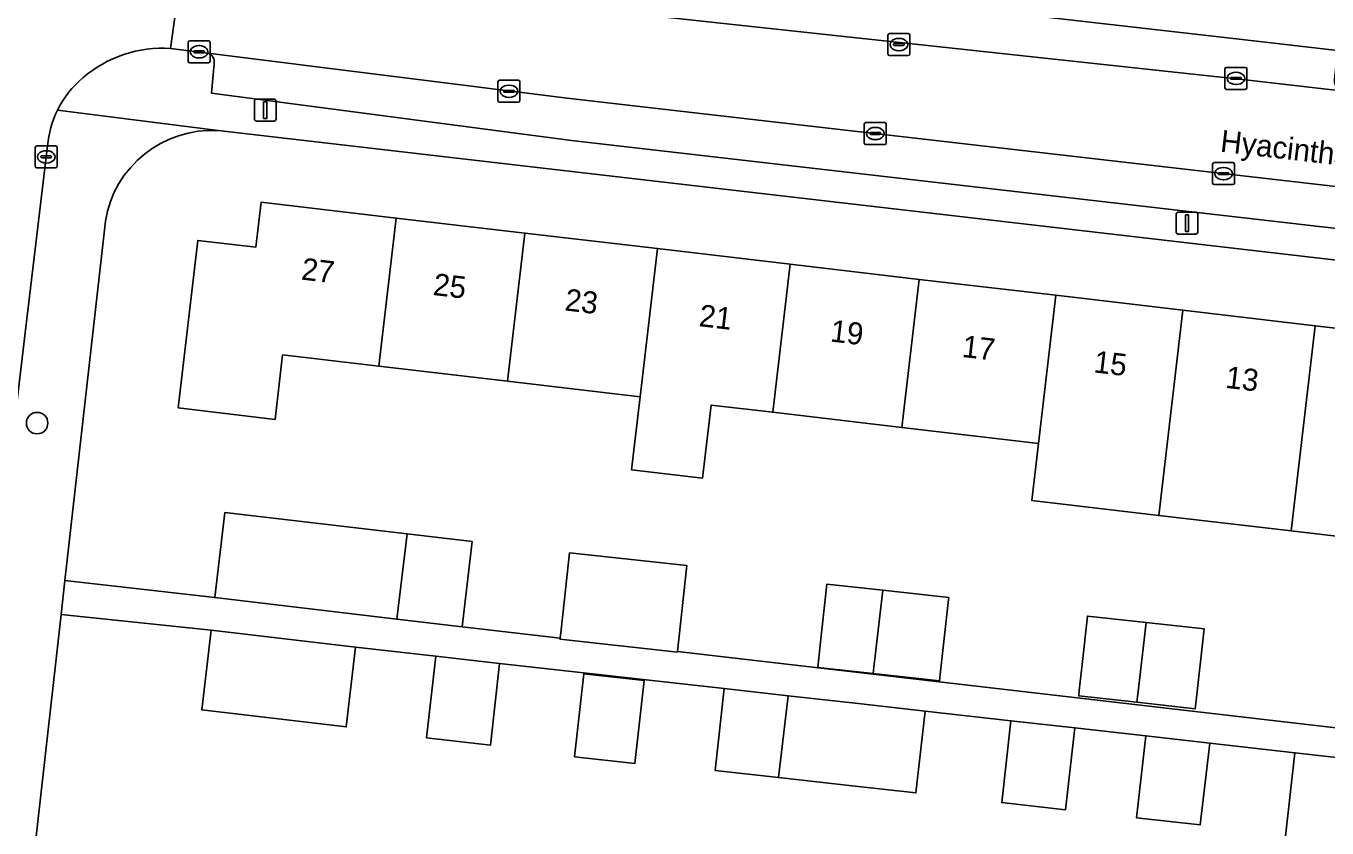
# Model space of a CAD drawing. Extents: x 161692 to 162379, y 380760 to 381678.
# Drawn here: x 162142.9 to 162202.1, y 380945.9 to 380982.4 of the extents above; entities that cross this region are included whole.
import ezdxf

# ---------------------------------------------------------------- set-up
doc = ezdxf.new("R2010")
doc.units = 0
for name, color, linetype in [('IMGEO_Boom', 7, 'Continuous'), ('IMGEO_Erf', 7, 'Continuous'), ('IMGEO_Kolk', 7, 'Continuous'), ('IMGEO_Lichtmast', 7, 'Continuous'), ('IMGEO_Openbare_ruimte_label', 7, 'Continuous'), ('IMGEO_Pand', 7, 'Continuous'), ('IMGEO_Pand_nummerreeks', 7, 'Continuous'), ('IMGEO_Parkeervlak_open', 7, 'Continuous'), ('IMGEO_Rijbaan_lokaal_open', 7, 'Continuous'), ('IMGEO_Voetpad_open', 7, 'Continuous')]:
    doc.layers.add(name, color=color, linetype=linetype)

msp = doc.modelspace()

# ---------------------------------------------------------------- linework, layer by layer
at = {"layer": 'IMGEO_Boom'}
msp.add_circle((162143.451, 380964.332), 0.489, dxfattribs=at)
at = {"layer": 'IMGEO_Erf'}
for points in [[(162237.637, 380967.679), (162151.694, 380977.634)], [(162188.704, 380960.815), (162189.008, 380963.411), (162182.802, 380964.138), (162176.923, 380964.826), (162174.118, 380965.154), (162173.729, 380961.83), (162170.497, 380962.208), (162170.886, 380965.533), (162164.856, 380966.239), (162159.003, 380966.924), (162154.62, 380967.437), (162154.277, 380964.504), (162149.869, 380965.02), (162150.761, 380972.64), (162153.402, 380972.331), (162153.642, 380974.376), (162159.792, 380973.656), (162165.644, 380972.971), (162171.674, 380972.265), (162177.71, 380971.558), (162183.589, 380970.87), (162189.796, 380970.144), (162195.577, 380969.467), (162201.609, 380968.761), (162207.645, 380968.054)], [(162146.556, 380973.509), (162144.716, 380957.17), (162151.536, 380956.402), (162151.993, 380960.275), (162160.282, 380959.297), (162163.242, 380958.948), (162162.785, 380955.074), (162167.25, 380954.558), (162167.291, 380954.935), (162167.367, 380955.625), (162167.675, 380958.44), (162173.014, 380957.854), (162172.584, 380953.942), (162202.677, 380950.466)], [(162206.554, 380958.725), (162200.518, 380959.432), (162194.485, 380960.138), (162188.704, 380960.815)], [(162200.242, 380945.415), (162200.683, 380949.343), (162196.803, 380949.779), (162196.364, 380946.061), (162193.481, 380946.385), (162193.899, 380950.105), (162190.662, 380950.469), (162190.244, 380946.749), (162187.34, 380947.075), (162187.758, 380950.795), (162183.856, 380951.234), (162183.438, 380947.514), (162180.534, 380947.84), (162177.179, 380948.216), (162174.296, 380948.54), (162174.714, 380952.26), (162164.494, 380953.409), (162164.076, 380949.689), (162161.172, 380950.015), (162161.59, 380953.735), (162157.942, 380954.144), (162157.514, 380950.519), (162150.94, 380951.295), (162151.368, 380954.92), (162144.543, 380955.637), (162143.224, 380943.926)]]:
    msp.add_lwpolyline(points, dxfattribs=at)
for points in [[(162181.935, 380956.731), (162184.931, 380956.403), (162184.92, 380956.307), (162184.561, 380953.034), (162184.515, 380952.613), (162181.493, 380952.944), (162178.97, 380953.221), (162179.016, 380953.642), (162179.066, 380954.097), (162179.386, 380957.01)], [(162193.915, 380955.264), (162196.545, 380954.975), (162196.174, 380951.589), (162196.147, 380951.346), (162193.491, 380951.637), (162190.844, 380951.928), (162190.871, 380952.171), (162191.001, 380953.358), (162191.242, 380955.557)], [(162170.643, 380948.853), (162167.909, 380949.16), (162168.333, 380952.936), (162171.067, 380952.629)]]:
    msp.add_lwpolyline(points, close=True, dxfattribs=at)
msp.add_arc((162151.406, 380972.731), 4.912, 86.63644, 170.88145, dxfattribs=at)
at = {"layer": 'IMGEO_Kolk'}
for p, q in [((162150.319, 380980.792), (162150.319, 380981.644)), ((162150.394, 380981.718), (162151.246, 380981.718)), ((162150.807, 380981.498), (162150.832, 380981.498)), ((162151.32, 380981.644), (162151.32, 380980.792)), ((162182.162, 380981.119), (162182.162, 380981.971)), ((162182.237, 380982.045), (162183.089, 380982.045)), ((162182.421, 380981.539), (162182.421, 380981.551)), ((162182.859, 380981.502), (162182.461, 380981.502)), ((162182.464, 380981.588), (162182.862, 380981.588)), ((162182.65, 380981.825), (162182.675, 380981.825)), ((162182.905, 380981.551), (162182.905, 380981.539)), ((162183.163, 380981.971), (162183.163, 380981.119)), ((162150.578, 380981.212), (162150.578, 380981.224)), ((162151.016, 380981.175), (162150.618, 380981.175)), ((162150.621, 380981.261), (162151.019, 380981.261)), ((162150.83, 380980.938), (162150.805, 380980.938)), ((162151.062, 380981.224), (162151.062, 380981.212)), ((162183.089, 380981.045), (162182.237, 380981.045)), ((162182.673, 380981.265), (162182.648, 380981.265)), ((162151.246, 380980.718), (162150.394, 380980.718)), ((162197.498, 380979.583), (162197.498, 380980.435)), ((162197.573, 380980.509), (162198.425, 380980.509)), ((162197.986, 380980.289), (162198.011, 380980.289)), ((162198.499, 380980.435), (162198.499, 380979.583)), ((162164.42, 380978.995), (162164.42, 380979.847)), ((162164.495, 380979.921), (162165.347, 380979.921)), ((162164.908, 380979.701), (162164.933, 380979.701)), ((162165.421, 380979.847), (162165.421, 380978.995)), ((162197.757, 380980.003), (162197.757, 380980.015)), ((162198.195, 380979.966), (162197.797, 380979.966)), ((162197.8, 380980.052), (162198.198, 380980.052)), ((162198.009, 380979.729), (162197.984, 380979.729)), ((162198.241, 380980.015), (162198.241, 380980.003)), ((162164.679, 380979.415), (162164.679, 380979.427)), ((162165.117, 380979.378), (162164.719, 380979.378)), ((162164.722, 380979.464), (162165.12, 380979.464)), ((162164.931, 380979.141), (162164.906, 380979.141)), ((162165.163, 380979.427), (162165.163, 380979.415)), ((162198.425, 380979.509), (162197.573, 380979.509)), ((162165.347, 380978.921), (162164.495, 380978.921)), ((162181.089, 380977.075), (162181.089, 380977.927)), ((162181.164, 380978.001), (162182.016, 380978.001)), ((162182.09, 380977.927), (162182.09, 380977.075)), ((162181.348, 380977.495), (162181.348, 380977.507)), ((162181.786, 380977.458), (162181.388, 380977.458)), ((162181.391, 380977.544), (162181.789, 380977.544)), ((162181.577, 380977.781), (162181.602, 380977.781)), ((162181.832, 380977.507), (162181.832, 380977.495)), ((162143.366, 380976.011), (162143.366, 380976.863)), ((162143.441, 380976.937), (162144.293, 380976.937)), ((162144.367, 380976.863), (162144.367, 380976.011)), ((162182.016, 380977.001), (162181.164, 380977.001)), ((162181.6, 380977.221), (162181.575, 380977.221)), ((162143.625, 380976.431), (162143.625, 380976.443)), ((162144.063, 380976.394), (162143.665, 380976.394)), ((162143.668, 380976.48), (162144.066, 380976.48)), ((162143.877, 380976.157), (162143.852, 380976.157)), ((162143.854, 380976.717), (162143.879, 380976.717)), ((162144.109, 380976.443), (162144.109, 380976.431)), ((162197.01, 380976.176), (162197.862, 380976.176)), ((162144.293, 380975.937), (162143.441, 380975.937)), ((162196.935, 380975.25), (162196.935, 380976.102)), ((162197.194, 380975.67), (162197.194, 380975.682)), ((162197.632, 380975.633), (162197.234, 380975.633)), ((162197.237, 380975.719), (162197.635, 380975.719)), ((162197.423, 380975.956), (162197.448, 380975.956)), ((162197.678, 380975.682), (162197.678, 380975.67)), ((162197.936, 380976.102), (162197.936, 380975.25)), ((162197.862, 380975.176), (162197.01, 380975.176)), ((162197.446, 380975.396), (162197.421, 380975.396))]:
    msp.add_line(p, q, dxfattribs=at)
for points in [[(162150.319, 380980.792), (162150.319, 380981.644)], [(162150.394, 380981.718), (162151.246, 380981.718)], [(162151.32, 380981.644), (162151.32, 380980.792)], [(162182.162, 380981.119), (162182.162, 380981.971)], [(162182.237, 380982.045), (162183.089, 380982.045)], [(162183.163, 380981.971), (162183.163, 380981.119)], [(162183.089, 380981.045), (162182.237, 380981.045)], [(162151.246, 380980.718), (162150.394, 380980.718)], [(162197.498, 380979.583), (162197.498, 380980.435)], [(162197.573, 380980.509), (162198.425, 380980.509)], [(162198.499, 380980.435), (162198.499, 380979.583)], [(162164.42, 380978.995), (162164.42, 380979.847)], [(162164.495, 380979.921), (162165.347, 380979.921)], [(162165.421, 380979.847), (162165.421, 380978.995)], [(162198.425, 380979.509), (162197.573, 380979.509)], [(162165.347, 380978.921), (162164.495, 380978.921)], [(162181.089, 380977.075), (162181.089, 380977.927)], [(162181.164, 380978.001), (162182.016, 380978.001)], [(162182.09, 380977.927), (162182.09, 380977.075)], [(162143.366, 380976.011), (162143.366, 380976.863)], [(162143.441, 380976.937), (162144.293, 380976.937)], [(162144.367, 380976.863), (162144.367, 380976.011)], [(162182.016, 380977.001), (162181.164, 380977.001)], [(162197.01, 380976.176), (162197.862, 380976.176)], [(162144.293, 380975.937), (162143.441, 380975.937)], [(162196.935, 380975.25), (162196.935, 380976.102)], [(162197.936, 380976.102), (162197.936, 380975.25)], [(162197.862, 380975.176), (162197.01, 380975.176)]]:
    msp.add_lwpolyline(points, dxfattribs=at)
for centre, radius, start, end in [((162150.396, 380981.642), 0.0765, 91.55205, 178.44795), ((162150.396, 380981.642), 0.0765, 91.55205, 178.44795), ((162151.244, 380981.642), 0.0765, 1.55205, 88.44795), ((162151.244, 380981.642), 0.0765, 1.55205, 88.44795), ((162182.239, 380981.969), 0.0765, 91.55205, 178.44795), ((162182.239, 380981.969), 0.0765, 91.55205, 178.44795), ((162182.461, 380981.548), 0.0403, 85.87752, 175.75265), ((162182.458, 380981.538), 0.0366, 178.93798, 274.71019), ((162182.862, 380981.545), 0.043, 264.86636, 352.45326), ((162182.866, 380981.55), 0.0386, 1.73085, 96.63898), ((162183.087, 380981.969), 0.0765, 1.55205, 88.44795), ((162183.087, 380981.969), 0.0765, 1.55205, 88.44795), ((162150.618, 380981.221), 0.0403, 85.87752, 175.75265), ((162150.615, 380981.211), 0.0366, 178.93798, 274.71019), ((162151.019, 380981.218), 0.043, 264.86636, 352.45326), ((162151.023, 380981.223), 0.0386, 1.73085, 96.63898), ((162182.239, 380981.121), 0.0765, 181.55205, 268.44795), ((162182.239, 380981.121), 0.0765, 181.55205, 268.44795), ((162183.087, 380981.121), 0.0765, 271.55205, 358.44795), ((162183.087, 380981.121), 0.0765, 271.55205, 358.44795), ((162150.396, 380980.794), 0.0765, 181.55205, 268.44795), ((162150.396, 380980.794), 0.0765, 181.55205, 268.44795), ((162151.244, 380980.794), 0.0765, 271.55205, 358.44795), ((162151.244, 380980.794), 0.0765, 271.55205, 358.44795), ((162197.575, 380980.433), 0.0765, 91.55205, 178.44795), ((162197.575, 380980.433), 0.0765, 91.55205, 178.44795), ((162198.423, 380980.433), 0.0765, 1.55205, 88.44795), ((162198.423, 380980.433), 0.0765, 1.55205, 88.44795), ((162164.497, 380979.845), 0.0765, 91.55205, 178.44795), ((162164.497, 380979.845), 0.0765, 91.55205, 178.44795), ((162165.345, 380979.845), 0.0765, 1.55205, 88.44795), ((162165.345, 380979.845), 0.0765, 1.55205, 88.44795), ((162197.797, 380980.012), 0.0403, 85.87752, 175.75265), ((162197.794, 380980.002), 0.0366, 178.93798, 274.71019), ((162198.198, 380980.009), 0.043, 264.86636, 352.45326), ((162198.202, 380980.014), 0.0386, 1.73085, 96.63898), ((162164.719, 380979.424), 0.0403, 85.87752, 175.75265), ((162164.716, 380979.414), 0.0366, 178.93798, 274.71019), ((162165.12, 380979.421), 0.043, 264.86636, 352.45326), ((162165.124, 380979.426), 0.0386, 1.73085, 96.63898), ((162197.575, 380979.585), 0.0765, 181.55205, 268.44795), ((162197.575, 380979.585), 0.0765, 181.55205, 268.44795), ((162198.423, 380979.585), 0.0765, 271.55205, 358.44795), ((162198.423, 380979.585), 0.0765, 271.55205, 358.44795), ((162164.497, 380978.997), 0.0765, 181.55205, 268.44795), ((162164.497, 380978.997), 0.0765, 181.55205, 268.44795), ((162165.345, 380978.997), 0.0765, 271.55205, 358.44795), ((162165.345, 380978.997), 0.0765, 271.55205, 358.44795), ((162181.166, 380977.925), 0.0765, 91.55205, 178.44795), ((162181.166, 380977.925), 0.0765, 91.55205, 178.44795), ((162182.014, 380977.925), 0.0765, 1.55205, 88.44795), ((162182.014, 380977.925), 0.0765, 1.55205, 88.44795), ((162181.388, 380977.504), 0.0403, 85.87752, 175.75265), ((162181.385, 380977.494), 0.0366, 178.93798, 274.71019), ((162181.789, 380977.501), 0.043, 264.86636, 352.45326), ((162181.793, 380977.506), 0.0386, 1.73085, 96.63898), ((162143.443, 380976.861), 0.0765, 91.55205, 178.44795), ((162143.443, 380976.861), 0.0765, 91.55205, 178.44795), ((162144.291, 380976.861), 0.0765, 1.55205, 88.44795), ((162144.291, 380976.861), 0.0765, 1.55205, 88.44795), ((162181.166, 380977.077), 0.0765, 181.55205, 268.44795), ((162181.166, 380977.077), 0.0765, 181.55205, 268.44795), ((162182.014, 380977.077), 0.0765, 271.55205, 358.44795), ((162182.014, 380977.077), 0.0765, 271.55205, 358.44795), ((162143.665, 380976.44), 0.0403, 85.87752, 175.75265), ((162143.662, 380976.43), 0.0366, 178.93798, 274.71019), ((162144.066, 380976.437), 0.043, 264.86636, 352.45326), ((162144.07, 380976.442), 0.0386, 1.73085, 96.63898), ((162197.012, 380976.1), 0.0765, 91.55205, 178.44795), ((162197.012, 380976.1), 0.0765, 91.55205, 178.44795), ((162197.86, 380976.1), 0.0765, 1.55205, 88.44795), ((162197.86, 380976.1), 0.0765, 1.55205, 88.44795), ((162143.443, 380976.013), 0.0765, 181.55205, 268.44795), ((162143.443, 380976.013), 0.0765, 181.55205, 268.44795), ((162144.291, 380976.013), 0.0765, 271.55205, 358.44795), ((162144.291, 380976.013), 0.0765, 271.55205, 358.44795), ((162197.234, 380975.679), 0.0403, 85.87752, 175.75265), ((162197.231, 380975.669), 0.0366, 178.93798, 274.71019), ((162197.635, 380975.676), 0.043, 264.86636, 352.45326), ((162197.639, 380975.681), 0.0386, 1.73085, 96.63898), ((162197.012, 380975.252), 0.0765, 181.55205, 268.44795), ((162197.012, 380975.252), 0.0765, 181.55205, 268.44795), ((162197.86, 380975.252), 0.0765, 271.55205, 358.44795), ((162197.86, 380975.252), 0.0765, 271.55205, 358.44795)]:
    msp.add_arc(centre, radius, start, end, dxfattribs=at)
for centre, major_axis, ratio, start_param, end_param in [((162150.806, 380981.218), (-0.387, 0.002), 0.722429, 4.712389, 7.853982), ((162150.831, 380981.218), (-0.39, 0.002), 0.717154, 1.570796, 4.712389), ((162182.649, 380981.545), (-0.387, 0.002), 0.722429, 4.712389, 7.853982), ((162182.674, 380981.545), (-0.39, 0.002), 0.717154, 1.570796, 4.712389), ((162197.985, 380980.009), (-0.387, 0.002), 0.722429, 4.712389, 7.853982), ((162198.01, 380980.009), (-0.39, 0.002), 0.717154, 1.570796, 4.712389), ((162164.907, 380979.421), (-0.387, 0.002), 0.722429, 4.712389, 7.853982), ((162164.932, 380979.421), (-0.39, 0.002), 0.717154, 1.570796, 4.712389), ((162181.576, 380977.501), (-0.387, 0.002), 0.722429, 4.712389, 7.853982), ((162181.601, 380977.501), (-0.39, 0.002), 0.717154, 1.570796, 4.712389), ((162143.853, 380976.437), (-0.387, 0.002), 0.722429, 4.712389, 7.853982), ((162143.878, 380976.437), (-0.39, 0.002), 0.717154, 1.570796, 4.712389), ((162197.422, 380975.676), (-0.387, 0.002), 0.722429, 4.712389, 7.853982), ((162197.447, 380975.676), (-0.39, 0.002), 0.717154, 1.570796, 4.712389)]:
    msp.add_ellipse(centre, major_axis=major_axis, ratio=ratio, start_param=start_param, end_param=end_param, dxfattribs=at)
at = {"layer": 'IMGEO_Lichtmast'}
for p, q in [((162153.337, 380978.165), (162153.337, 380978.965)), ((162153.337, 380978.965), (162153.337, 380978.165)), ((162153.437, 380979.065), (162154.227, 380979.065)), ((162154.227, 380979.065), (162153.437, 380979.065)), ((162154.327, 380978.965), (162154.327, 380978.165)), ((162154.327, 380978.165), (162154.327, 380978.965)), ((162154.227, 380978.065), (162153.437, 380978.065)), ((162153.437, 380978.065), (162154.227, 380978.065)), ((162195.276, 380973.024), (162195.276, 380973.824)), ((162195.276, 380973.824), (162195.276, 380973.024)), ((162195.376, 380973.924), (162196.166, 380973.924)), ((162196.166, 380973.924), (162195.376, 380973.924)), ((162196.266, 380973.824), (162196.266, 380973.024)), ((162196.266, 380973.024), (162196.266, 380973.824)), ((162196.166, 380972.924), (162195.376, 380972.924)), ((162195.376, 380972.924), (162196.166, 380972.924))]:
    msp.add_line(p, q, dxfattribs=at)
for points in [[(162153.757, 380978.94), (162153.907, 380978.94), (162153.907, 380978.19), (162153.757, 380978.19), (162153.757, 380978.94)], [(162195.696, 380973.799), (162195.846, 380973.799), (162195.846, 380973.049), (162195.696, 380973.049), (162195.696, 380973.799)]]:
    msp.add_lwpolyline(points, dxfattribs=at)
for centre, start, end in [((162153.437, 380978.965), 90, 180), ((162153.437, 380978.965), 90, 180), ((162154.227, 380978.965), 0, 90), ((162154.227, 380978.965), 360, 90), ((162153.437, 380978.165), 180, 270), ((162153.437, 380978.165), 180, 270), ((162154.227, 380978.165), 270, 0), ((162154.227, 380978.165), 270, 0), ((162195.376, 380973.824), 90, 180), ((162195.376, 380973.824), 90, 180), ((162196.166, 380973.824), 0, 90), ((162196.166, 380973.824), 360, 90), ((162195.376, 380973.024), 180, 270), ((162195.376, 380973.024), 180, 270), ((162196.166, 380973.024), 270, 0), ((162196.166, 380973.024), 270, 0)]:
    msp.add_arc(centre, 0.1, start, end, dxfattribs=at)
at = {"layer": 'IMGEO_Pand'}
for points in [[(162159.003, 380966.924), (162159.792, 380973.656), (162153.642, 380974.376), (162153.402, 380972.331), (162150.761, 380972.64), (162149.869, 380965.02), (162154.277, 380964.504), (162154.62, 380967.437)], [(162159.003, 380966.924), (162164.856, 380966.239), (162165.644, 380972.971), (162159.792, 380973.656)], [(162165.644, 380972.971), (162164.856, 380966.239), (162170.886, 380965.533), (162171.674, 380972.265)], [(162170.886, 380965.533), (162170.497, 380962.208), (162173.729, 380961.83), (162174.118, 380965.154), (162176.923, 380964.826), (162177.71, 380971.558), (162171.674, 380972.265)], [(162183.589, 380970.87), (162177.71, 380971.558), (162176.923, 380964.826), (162182.802, 380964.138)], [(162183.589, 380970.87), (162182.802, 380964.138), (162189.008, 380963.411), (162189.796, 380970.144)], [(162195.577, 380969.467), (162189.796, 380970.144), (162189.008, 380963.411), (162188.704, 380960.815), (162194.485, 380960.138)], [(162195.577, 380969.467), (162194.485, 380960.138), (162200.518, 380959.432), (162201.609, 380968.761)], [(162207.645, 380968.054), (162201.609, 380968.761), (162200.518, 380959.432), (162206.554, 380958.725)], [(162159.825, 380955.423), (162160.282, 380959.297), (162151.993, 380960.275), (162151.536, 380956.402)], [(162159.825, 380955.423), (162162.785, 380955.074), (162163.242, 380958.948), (162160.282, 380959.297)], [(162167.25, 380954.558), (162167.244, 380954.506), (162172.582, 380953.92), (162172.584, 380953.942), (162173.014, 380957.854), (162167.675, 380958.44), (162167.367, 380955.625), (162167.291, 380954.935)], [(162181.935, 380956.731), (162179.386, 380957.01), (162179.066, 380954.097), (162179.016, 380953.642), (162178.97, 380953.221), (162181.493, 380952.944), (162181.542, 380953.365), (162181.572, 380953.62)], [(162181.935, 380956.731), (162181.572, 380953.62), (162181.542, 380953.365), (162181.493, 380952.944), (162184.515, 380952.613), (162184.561, 380953.034), (162184.92, 380956.307), (162184.931, 380956.403)], [(162193.915, 380955.264), (162191.242, 380955.557), (162191.001, 380953.358), (162190.871, 380952.171), (162190.844, 380951.928), (162193.491, 380951.637), (162193.519, 380951.88), (162193.579, 380952.392)], [(162157.514, 380950.519), (162157.942, 380954.144), (162151.368, 380954.92), (162150.94, 380951.295)], [(162193.915, 380955.264), (162193.579, 380952.392), (162193.519, 380951.88), (162193.491, 380951.637), (162196.147, 380951.346), (162196.174, 380951.589), (162196.545, 380954.975)], [(162164.494, 380953.409), (162161.59, 380953.735), (162161.172, 380950.015), (162164.076, 380949.689)], [(162167.909, 380949.16), (162170.643, 380948.853), (162171.067, 380952.629), (162168.333, 380952.936)], [(162177.179, 380948.216), (162177.618, 380951.934), (162174.714, 380952.26), (162174.296, 380948.54)], [(162183.856, 380951.234), (162180.952, 380951.56), (162177.618, 380951.934), (162177.179, 380948.216), (162180.534, 380947.84), (162183.438, 380947.514)], [(162190.662, 380950.469), (162187.758, 380950.795), (162187.34, 380947.075), (162190.244, 380946.749)], [(162196.364, 380946.061), (162196.803, 380949.779), (162193.899, 380950.105), (162193.481, 380946.385)], [(162203.188, 380945.084), (162203.651, 380949.01), (162200.683, 380949.343), (162200.242, 380945.415)]]:
    msp.add_lwpolyline(points, close=True, dxfattribs=at)
at = {"layer": 'IMGEO_Parkeervlak_open'}
for points in [[(162151.798, 380985.204), (162169.492, 380983.06), (162198.434, 380979.943), (162202.907, 380979.427), (162202.868, 380979.435), (162202.825, 380979.447), (162202.783, 380979.462), (162202.743, 380979.482), (162202.705, 380979.505), (162202.669, 380979.531), (162202.635, 380979.56), (162202.605, 380979.592), (162202.577, 380979.627), (162202.553, 380979.664), (162202.531, 380979.703), (162202.514, 380979.744), (162202.5, 380979.787), (162202.49, 380979.83), (162202.484, 380979.874), (162202.482, 380979.919), (162202.484, 380979.963), (162202.623, 380981.273), (162198.675, 380981.735), (162152.485, 380987.007)], [(162167.574, 380979.115), (162151.213, 380981.156)], [(162151.502, 380980.668), (162151.388, 380979.333), (162167.761, 380977.178), (162204.036, 380973.022), (162209.175, 380972.577), (162237.409, 380969.246), (162237.568, 380970.375), (162237.587, 380970.436), (162237.617, 380970.51), (162237.654, 380970.582), (162237.697, 380970.65), (162237.746, 380970.715), (162237.8, 380970.774), (162237.86, 380970.828), (162237.924, 380970.877), (162237.992, 380970.92), (162238.064, 380970.957), (162238.139, 380970.987), (162209.076, 380974.336), (162204.645, 380974.845), (162167.574, 380979.115)]]:
    msp.add_lwpolyline(points, dxfattribs=at)
msp.add_arc((162151.092, 380980.755), 0.419, 348.06835, 73.20079, dxfattribs=at)
at = {"layer": 'IMGEO_Rijbaan_lokaal_open'}
for points in [[(162149.526, 380981.366), (162150.086, 380985.412)], [(162249.998, 380973.973), (162235.388, 380975.654), (162218.041, 380977.706), (162215.824, 380977.959), (162211.998, 380978.391), (162203.973, 380979.287), (162202.907, 380979.427), (162198.434, 380979.943), (162169.492, 380983.06), (162151.798, 380985.204), (162150.086, 380985.412), (162149.526, 380981.366), (162151.213, 380981.156), (162167.574, 380979.115), (162204.645, 380974.845), (162209.076, 380974.336), (162238.139, 380970.987), (162239.743, 380970.803), (162243.486, 380970.372), (162245.292, 380970.164), (162262.905, 380968.135), (162264.234, 380968.027), (162265.65, 380967.846)], [(162138.743, 380973.277), (162138.438, 380970.182), (162137.643, 380963.107), (162137.232, 380959.368), (162136.762, 380955.712), (162135.798, 380947.246), (162134.631, 380937.513), (162134.162, 380933.135), (162134.087, 380932.486), (162133.754, 380928.026), (162138.234, 380927.568), (162139.071, 380935.685), (162140.467, 380947.576), (162141.011, 380952.238), (162142.034, 380961.003), (162142.902, 380968.444), (162143.927, 380976.937)]]:
    msp.add_lwpolyline(points, dxfattribs=at)
for centre, radius, start, end in [((162149.14, 380975.873), 5.507, 85.98494, 130.88496), ((162148.461, 380976.548), 4.552, 129.98031, 153.66735), ((162148.455, 380976.554), 4.544, 153.707, 175.16503)]:
    msp.add_arc(centre, radius, start, end, dxfattribs=at)
at = {"layer": 'IMGEO_Voetpad_open'}
for points in [[(162152.35, 380985.721), (162152.485, 380987.007), (162198.675, 380981.735), (162202.623, 380981.273)], [(162151.213, 380981.156), (162149.526, 380981.366)], [(162204.036, 380973.022), (162167.761, 380977.178), (162151.388, 380979.333), (162151.502, 380980.668)], [(162151.694, 380977.634), (162144.381, 380978.567)], [(162144.381, 380978.567), (162151.694, 380977.634), (162237.637, 380967.679), (162239.402, 380967.475), (162246.002, 380966.693), (162252.702, 380965.848), (162260.437, 380964.933), (162266.252, 380964.317), (162266.637, 380967.629)], [(162143.927, 380976.937), (162142.902, 380968.444), (162142.034, 380961.003), (162142.53, 380960.944), (162141.507, 380952.179), (162141.011, 380952.238), (162140.467, 380947.576), (162139.071, 380935.685), (162138.234, 380927.568), (162138.143, 380926.533), (162141.863, 380926.228)], [(162143.224, 380943.926), (162144.543, 380955.637), (162144.716, 380957.17), (162146.556, 380973.509)], [(162202.677, 380950.466), (162172.584, 380953.942), (162172.582, 380953.92), (162167.244, 380954.506), (162167.25, 380954.558), (162162.785, 380955.074), (162159.825, 380955.423), (162151.536, 380956.402), (162144.716, 380957.17), (162144.543, 380955.637), (162151.368, 380954.92), (162157.942, 380954.144), (162161.59, 380953.735), (162164.494, 380953.409), (162174.714, 380952.26), (162177.618, 380951.934), (162180.952, 380951.56), (162183.856, 380951.234), (162187.758, 380950.795), (162190.662, 380950.469), (162193.899, 380950.105), (162196.803, 380949.779), (162200.683, 380949.343), (162203.651, 380949.01)]]:
    msp.add_lwpolyline(points, dxfattribs=at)
for centre, radius, start, end in [((162149.14, 380975.873), 5.507, 85.98494, 130.88496), ((162151.092, 380980.755), 0.419, 348.06835, 73.20079), ((162148.461, 380976.548), 4.552, 129.98031, 153.66735), ((162148.455, 380976.554), 4.544, 153.707, 175.16503), ((162151.406, 380972.731), 4.912, 86.63644, 170.88145)]:
    msp.add_arc(centre, radius, start, end, dxfattribs=at)

# ---------------------------------------------------------------- texts
at = {"layer": 'IMGEO_Openbare_ruimte_label'}
msp.add_text('Hyacinthstraat', height=1, rotation=353.45744, dxfattribs=at).set_placement((162197.254, 380976.678))
at = {"layer": 'IMGEO_Pand_nummerreeks'}
for s, p in [('27', (162155.437, 380970.863)), ('25', (162161.432, 380970.161)), ('23', (162167.427, 380969.459)), ('21', (162173.533, 380968.744)), ('19', (162179.506, 380968.046)), ('17', (162185.501, 380967.344)), ('15', (162191.495, 380966.642)), ('13', (162197.49, 380965.94))]:
    msp.add_text(s, height=1, rotation=353.32292, dxfattribs=at).set_placement(p)

doc.saveas('drawing.dxf')
